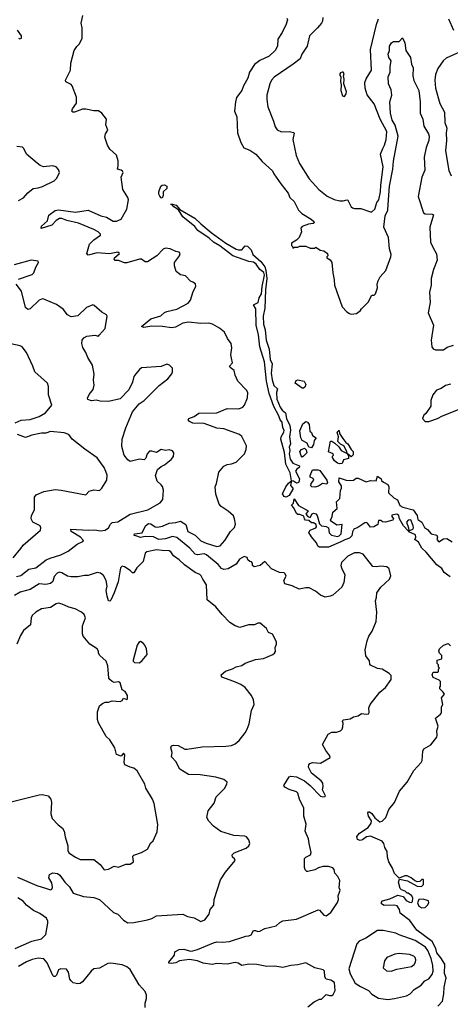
# Model space of a CAD drawing. Extents: x 2086813 to 2278017, y 548126 to 753336.
# Tile 425 of 461: x 2210724 to 2214505, y 717484 to 726127. Entities that reach past the tile are written whole.
import ezdxf

# ---------------------------------------------------------------- set-up
doc = ezdxf.new("R2010")
doc.units = 0

msp = doc.modelspace()

# ---------------------------------------------------------------- linework, layer by layer
at = {"layer": '0CON10XD'}
for points in [[(2212245, 723822), (2212225, 723831.2), (2212178.7, 723878.7), (2212135, 723885.8), (2212097.4, 723917.4), (2212083.1, 723965), (2212082.5, 723995), (2212126.7, 724055), (2212132.5, 724075), (2212125, 724087.5), (2212095, 724091.2), (2212045, 724116.7), (2212005, 724120), (2211985, 724112.5), (2211927.3, 724052.7), (2211845, 724000), (2211825, 724002.5), (2211795, 724023.3), (2211775, 724023.3), (2211665, 723991.2), (2211645, 723991.2), (2211591.7, 724011.7), (2211563.6, 724013.6), (2211552.5, 724025), (2211557.5, 724035), (2211600, 724075), (2211585, 724087.5), (2211512.3, 724072.3), (2211405, 724080), (2211325, 724058.8), (2211314.2, 724075), (2211337.5, 724155), (2211375.4, 724194.6), (2211433.8, 724235), (2211432.5, 724245), (2211413.1, 724265), (2211375, 724286.4), (2211240.2, 724340.2), (2211136.7, 724365), (2211095, 724380.7), (2211075, 724380.5), (2211045, 724364.2), (2211005, 724323.6), (2210913.8, 724295), (2210915.7, 724315), (2210968.7, 724361.3), (2210978.6, 724411.4), (2211035, 724452.7), (2211065, 724457.3), (2211215, 724437.5), (2211325, 724454.7), (2211435.2, 724405.2), (2211485, 724392.6), (2211545, 724359.5), (2211575, 724358.1), (2211615.9, 724375), (2211663.6, 724465), (2211680, 724545), (2211673.3, 724565), (2211628.6, 724635), (2211615.8, 724744.2), (2211631.2, 724785), (2211627.5, 724797.5), (2211615, 724806.7), (2211583.3, 724815), (2211590, 724845), (2211589.3, 724889.3), (2211575, 724937.5), (2211515, 724990), (2211493.8, 725025), (2211471.2, 725095), (2211476.1, 725123.9), (2211497, 725157), (2211481.2, 725205), (2211486.7, 725255), (2211445.9, 725305.9), (2211416.1, 725326.1), (2211376.4, 725326.4), (2211305, 725342), (2211275, 725340), (2211205, 725314.2), (2211190, 725315), (2211183.3, 725325), (2211188.8, 725345), (2211223.8, 725395), (2211223, 725447), (2211185, 725547.5), (2211175, 725558.8), (2211130, 725580), (2211127.5, 725595), (2211170, 725685), (2211173.8, 725745), (2211202.5, 725855), (2211225, 725892.5), (2211250, 725915), (2211272.5, 725965), (2211273.3, 726055), (2211263.3, 726095), (2211278.8, 726165)], [(2213070.5, 726140.5), (2213076, 726125), (2213065, 726087.5), (2213029.2, 726015), (2212990.8, 725955), (2212987.8, 725895), (2212966.9, 725855), (2212913.4, 725806.6), (2212831.5, 725768.5), (2212785.3, 725734.7), (2212742.7, 725665), (2212726, 725614), (2212688.5, 725545), (2212675, 725505.8), (2212628.9, 725445), (2212617.8, 725405), (2212608.9, 725325), (2212629.4, 725275), (2212637.5, 725135), (2212665, 725050), (2212693.3, 725003.3), (2212745, 724982.5), (2212796.4, 724946.4), (2212851.7, 724881.7), (2212945, 724800), (2212956, 724775), (2213016.4, 724686.4), (2213080, 724605), (2213096.2, 724565), (2213135, 724530), (2213171.2, 724455), (2213202, 724425), (2213284, 724375), (2213306.2, 724355), (2213310, 724345), (2213301.7, 724338.3), (2213258.8, 724331.2), (2213205, 724310), (2213193, 724297), (2213197.5, 724265), (2213177.5, 724215), (2213155, 724192.5), (2213110, 724165), (2213110, 724145), (2213120, 724135), (2213121.7, 724121.7), (2213135, 724130), (2213165, 724130), (2213185, 724140), (2213235, 724137.5), (2213275, 724120), (2213315, 724120), (2213325, 724130), (2213363, 724103), (2213395, 724097.5), (2213427.5, 724075), (2213430, 724055), (2213420, 724045), (2213420, 724035), (2213449.3, 724019.3), (2213464.1, 723994.1), (2213472.5, 723905), (2213486.4, 723843.6), (2213487.5, 723795), (2213556.7, 723605), (2213595, 723562.5), (2213618.3, 723548.3), (2213635, 723542.5), (2213681.7, 723548.3), (2213716.4, 723573.6), (2213725, 723590), (2213783, 723647), (2213815, 723710), (2213835, 723710), (2213848.3, 723721.7), (2213866.1, 723773.9), (2213861.2, 723805), (2213870.8, 723835), (2213889.4, 723870.6), (2213937.5, 723925), (2213982.9, 724045), (2213985.3, 724065), (2213970, 724115), (2213962.7, 724215), (2213921, 724305), (2213932.5, 724405), (2213956, 724455), (2213959.8, 724505), (2213969.5, 724665), (2214001.4, 724815), (2214004.8, 724885.2), (2214047.2, 725105), (2214021.3, 725201.3), (2213994.7, 725245), (2213978.5, 725305), (2213973.1, 725406.9), (2213992.5, 725465), (2213985, 725510), (2213963.3, 725565), (2213960, 725625), (2213976.7, 725665), (2213976.7, 725715), (2213986, 725765), (2213964.2, 725795), (2213959.2, 725825), (2213970, 725855), (2213972, 725895), (2213988.8, 725925), (2214005, 725935.8), (2214054.5, 725935.5), (2214085, 725966.2), (2214106.2, 725925), (2214114, 725855), (2214155.7, 725795), (2214165, 725737.5), (2214177.5, 725705), (2214175.8, 725635), (2214183, 725593), (2214228.5, 725505), (2214241.2, 725405), (2214240, 725305), (2214263.5, 725255), (2214272.6, 725192.6), (2214314, 725125), (2214319.2, 725105), (2214316.9, 725065), (2214293.1, 725005), (2214275, 724920), (2214280, 724805), (2214255.7, 724745), (2214223.6, 724575), (2214270.6, 724430.6), (2214285, 724422.5), (2214345, 724420.6), (2214355.8, 724415), (2214324.5, 724305), (2214330.5, 724175), (2214351.2, 724128.8)], [(2213386.5, 726145), (2213382.1, 726115), (2213372.4, 726097.6), (2213338.6, 726055), (2213267.5, 725985), (2213246.6, 725893.4), (2213200.8, 725825), (2213185.5, 725784.5), (2213124.2, 725735), (2212957.9, 725622.1), (2212934.4, 725595), (2212920.5, 725565), (2212894.5, 725465), (2212894.4, 725425), (2212902.8, 725362.8), (2212952.9, 725235), (2212965.6, 725185.6), (2212985, 725160), (2213021.7, 725141.7), (2213094, 725146), (2213127.3, 725137.3), (2213135, 725130), (2213122, 725075), (2213150.8, 724935), (2213182, 724865), (2213265, 724730), (2213350, 724635), (2213425, 724578.6), (2213485, 724547.1), (2213535, 724535.8), (2213565, 724536), (2213595, 724546), (2213605, 724542), (2213634.4, 724485), (2213646.7, 724475), (2213665, 724469.4), (2213718.7, 724468.7), (2213805, 724438.8), (2213815, 724438.8), (2213841.4, 724465), (2213858.3, 724521.7), (2213876.9, 724545), (2213891.8, 724615), (2213893.4, 724675), (2213914.2, 724835), (2213891.4, 724945), (2213912.2, 724995), (2213927.6, 725025), (2213941.6, 725075), (2213946.1, 725145), (2213889.7, 725255), (2213835, 725388.6), (2213775, 725466.7), (2213756.7, 725525), (2213753.6, 725575), (2213765, 725608.9), (2213811.8, 725685), (2213804.6, 725865), (2213855.9, 726084.1), (2213874.6, 726135)], [(2214488.5, 726135), (2214533.4, 726033.4)], [(2210713.3, 725965), (2210725, 725958.8), (2210740, 725965), (2210740, 725985), (2210705, 726036.2)], [(2214585, 725842.1), (2214469.6, 725790.4), (2214441.4, 725765), (2214395, 725698.8), (2214374.7, 725645.3), (2214367.9, 725595), (2214373.3, 725525), (2214412.5, 725392.5), (2214454.4, 725314.4), (2214456.7, 725225), (2214473.6, 725175), (2214468.8, 725135), (2214472.1, 725065), (2214462.5, 724975), (2214491.7, 724801.7), (2214510.9, 724755)], [(2213575, 725453.3), (2213591.2, 725475), (2213594, 725495), (2213570, 725565), (2213573.3, 725605), (2213567.5, 725635), (2213572.5, 725655), (2213565, 725667.5), (2213555, 725667.5), (2213540.7, 725659.3), (2213532.5, 725645), (2213542.5, 725625), (2213540, 725585), (2213547.5, 725555), (2213543.6, 725506.4), (2213557.5, 725457.5), (2213575, 725453.3)], [(2210715, 724539.2), (2210757.3, 724562.7), (2210795, 724606.7), (2210842.5, 724645), (2210885, 724650), (2210925, 724663.3), (2211026.9, 724713.1), (2211048.8, 724735), (2211073.3, 724785), (2211065, 724812.5), (2211043.9, 724833.9), (2211013.9, 724843.9), (2210933.8, 724836.2), (2210905, 724846.2), (2210877.1, 724867.1), (2210783.3, 724945), (2210761.2, 724995), (2210748.8, 725008.8), (2210700, 725015)], [(2211975, 724560), (2211965, 724562.5), (2211955, 724576.7), (2211946.2, 724595), (2211946.7, 724615), (2211962.5, 724665), (2211975, 724673.3), (2211996, 724676), (2212016.1, 724666.1), (2212016.7, 724645), (2211983, 724617), (2211983.3, 724585), (2211975, 724560)], [(2213155, 722057.5), (2213126.7, 722076.7), (2213110, 722080), (2213098.6, 722148.6), (2213062.1, 722225), (2213048.8, 722328.8), (2213015.7, 722445), (2213020.6, 722465), (2213043.8, 722505), (2213046.2, 722525), (2213033.3, 722545), (2213028, 722595), (2213010, 722615), (2212999.1, 722649.1), (2212955, 722731.2), (2212915, 722846.7), (2212891.2, 722955), (2212873.3, 723123.2), (2212831.8, 723255), (2212819.3, 723359.3), (2212799.5, 723445), (2212797.3, 723587.3), (2212776.7, 723625), (2212805, 723637.5), (2212818, 723645), (2212827.5, 723685), (2212848.2, 723721.8), (2212852.5, 723785), (2212873.1, 723885), (2212867.9, 723907.9), (2212833, 723933), (2212800, 723980), (2212777.8, 723997.8), (2212735, 724002.9), (2212595, 724053.1), (2212482.1, 724142.1), (2212425, 724174.2), (2212388.6, 724208.6), (2212289.2, 724275), (2212261.4, 724311.4), (2212156, 724395), (2212117, 724457), (2212077.5, 724485), (2212063, 724503), (2212052.5, 724505), (2212055, 724510), (2212098.3, 724498.3), (2212131.2, 724461.2), (2212262.5, 724385), (2212314.1, 724334.1), (2212405, 724260), (2212534.2, 724164.2), (2212625, 724113.8), (2212645, 724106.7), (2212675, 724107.5), (2212705, 724142.5), (2212725, 724137.5), (2212755.7, 724105.7), (2212770, 724065), (2212842.5, 724005), (2212875, 723958.8), (2212885, 723927.5), (2212892.9, 723855), (2212881.9, 723755), (2212876.7, 723595), (2212861.4, 723525), (2212865.8, 723455), (2212878.6, 723405), (2212887.1, 723315), (2212915.5, 723235), (2212922.5, 723145), (2212942, 723105), (2212931.1, 723025), (2212939.4, 722965), (2212954.5, 722914.5), (2212986.2, 722885), (2212978, 722855), (2212982.9, 722795), (2213010.8, 722725), (2213027.8, 722697.8), (2213056.7, 722675), (2213067.5, 722625), (2213095.6, 722565), (2213102.5, 722525), (2213091.9, 722465), (2213101.2, 722405), (2213091.2, 722375), (2213095.8, 722345), (2213090.8, 722315), (2213099.7, 722269.7), (2213123.2, 722233.2), (2213181.7, 722211.7), (2213177.5, 722195), (2213157.5, 722182.5), (2213146, 722165), (2213180, 722095), (2213173.6, 722066.4), (2213165, 722060), (2213155, 722057.5)], [(2214351.2, 724128.8), (2214382.3, 724072.3), (2214390, 724015), (2214356.4, 723935), (2214337, 723855), (2214335.6, 723795), (2214323.3, 723735), (2214328.4, 723645), (2214310.4, 723555), (2214357.7, 723445), (2214336.7, 723315), (2214342.5, 723255), (2214355, 723236.7), (2214375, 723230), (2214445, 723228.8), (2214477.5, 723252.5), (2214531.7, 723268.3)], [(2210715, 723850), (2210835, 723888.9), (2210848.5, 723905), (2210865.6, 723955), (2210888.6, 723995), (2210885, 724008), (2210825.8, 724015.8), (2210675.8, 723974.2)], [(2210695, 721237.7), (2210735, 721246.4), (2210805, 721303.1), (2210865, 721314.5), (2210955.6, 721384.4), (2210990.3, 721399.7), (2211085, 721430.5), (2211148.9, 721461.1), (2211227.6, 721522.4), (2211278.6, 721545), (2211284.3, 721555), (2211257.8, 721585), (2211175, 721634.2), (2211174.5, 721655.5), (2211325, 721645.4), (2211385, 721648.8), (2211435, 721640.6), (2211475, 721646.7), (2211504.4, 721665), (2211520.6, 721699.4), (2211535, 721712.5), (2211585, 721717.5), (2211695, 721786.1), (2211848.8, 721825), (2211956.7, 721885), (2211980, 721915), (2211985.8, 721995.8), (2211977.7, 722027.7), (2211966.7, 722045), (2211930, 722075), (2211916.2, 722125), (2211932.7, 722177.3), (2211965, 722203.3), (2211995, 722218), (2212053.3, 722265), (2212075, 722292.5), (2212076.7, 722325), (2212065, 722342.5), (2212035, 722350), (2212005, 722343.8), (2211965, 722352.5), (2211925, 722326.2), (2211885, 722339.4), (2211865, 722338.6), (2211842.9, 722315), (2211831.7, 722278.3), (2211817.1, 722262.9), (2211775, 722268), (2211695, 722250), (2211675, 722263.3), (2211642.5, 722305), (2211621.5, 722381.5), (2211623.6, 722445), (2211654.6, 722545.4), (2211713.8, 722685), (2211774.3, 722755.7), (2211816.8, 722783.2), (2211947.5, 722915), (2212023.3, 722975), (2212060.7, 723019.3), (2212066.7, 723035), (2212066.4, 723066.4), (2212040, 723095), (2212015, 723102.5), (2211965, 723082.5), (2211795, 723070), (2211775, 723057.5), (2211745, 723016.7), (2211726.7, 722995), (2211713.3, 722945), (2211682.3, 722877.7), (2211605, 722797.5), (2211505, 722776.2), (2211429.3, 722779.3), (2211395, 722786.7), (2211355, 722782), (2211322, 722792), (2211320, 722805), (2211334.5, 722835.5), (2211369.2, 722880.8), (2211377.7, 722917.7), (2211371.2, 722965), (2211378.8, 723015), (2211363.3, 723095), (2211321.7, 723161.7), (2211305.9, 723205.9), (2211278.3, 723248.3), (2211271.2, 723285), (2211273.3, 723315), (2211287.5, 723335), (2211315, 723348.8), (2211385, 723356.2), (2211415, 723350), (2211423, 723357), (2211473.9, 723416.1), (2211492.5, 723525), (2211487.5, 723535), (2211445, 723560), (2211378.8, 723618.8), (2211365, 723623.3), (2211309.5, 723600.5), (2211235, 723526.7), (2211175, 723518.8), (2211145, 723536), (2211104.5, 723584.5), (2211047.8, 723627.8), (2210937.5, 723675), (2210924.2, 723675.8), (2210895, 723663.8), (2210815, 723587.5), (2210794.2, 723584.2), (2210775, 723600), (2210741.4, 723745), (2210694, 723805)], [(2213255, 717462.5), (2213310, 717505), (2213355, 717530), (2213375, 717530), (2213415, 717570), (2213445, 717560), (2213465, 717560), (2213475, 717570), (2213492.5, 717605), (2213487.5, 717675), (2213457, 717697), (2213413.6, 717703.6), (2213402.5, 717725), (2213400, 717775), (2213387, 717787), (2213314.1, 717804.1), (2213235, 717848), (2213165, 717831.5), (2213105, 717825.4), (2213035, 717805.5), (2212965, 717818.9), (2212895, 717814.5), (2212805, 717832.3), (2212735, 717837.1), (2212675, 717824.4), (2212640.8, 717845), (2212615, 717850.3), (2212545, 717836.8), (2212455, 717842.2), (2212415, 717834.5), (2212335, 717844.6), (2212285, 717864.1), (2212215, 717877.2), (2212127.5, 717865), (2212095, 717848.2), (2212055, 717840.5), (2212032.5, 717845), (2212033.3, 717855), (2212083.3, 717915), (2212087.5, 717945), (2212125.5, 717964.5), (2212165, 717968.2), (2212225, 717951.1), (2212245, 717953.3), (2212285.7, 717964.3), (2212425, 718024), (2212455, 718031.2), (2212505, 718028), (2212565, 718035.8), (2212708.3, 718081.7), (2212736.4, 718083.6), (2212756.4, 718093.6), (2212778.3, 718131.7), (2212795, 718132.5), (2212815, 718123.3), (2212833.9, 718126.1), (2212875, 718150), (2212977, 718173), (2213007, 718203), (2213035, 718217.5), (2213155, 718230), (2213345, 718313.3), (2213355, 718310), (2213395, 718266.2), (2213415, 718261.2), (2213455, 718290), (2213515, 718376.7), (2213524.3, 718405), (2213519.4, 718435), (2213530.8, 718469.2), (2213537.5, 718485), (2213527.5, 718505), (2213535, 718570), (2213518, 718605), (2213491.2, 718635), (2213485.9, 718665.9), (2213472.3, 718682.3), (2213435, 718694.2), (2213385, 718692.9), (2213348.3, 718681.7), (2213315, 718663.1), (2213255, 718648.8), (2213245, 718650), (2213230, 718665), (2213224, 718684), (2213225.9, 718764.1), (2213235, 718776), (2213276.7, 718795), (2213283.3, 718815), (2213264.1, 718894.1), (2213260.8, 718935), (2213230.6, 719005), (2213239.2, 719065), (2213220, 719135), (2213220, 719205), (2213180.4, 719285), (2213165.8, 719335.8), (2213155, 719350), (2213089.4, 719369.4), (2213051.2, 719391.2), (2213043.3, 719405), (2213089.3, 719480.7), (2213105, 719486.2), (2213155, 719480), (2213224.4, 719444.4), (2213275.5, 719405.5), (2213365, 719311.2), (2213385, 719303.8), (2213401.7, 719308.3), (2213410, 719315), (2213383.3, 719365), (2213388.8, 719395), (2213386, 719425), (2213371.2, 719445), (2213285, 719513.3), (2213260.8, 719565), (2213263.8, 719586.2), (2213272.5, 719597.5), (2213295, 719605.8), (2213365, 719601.4), (2213449.3, 719650.7), (2213447.5, 719665), (2213410.9, 719710.9), (2213382.5, 719765), (2213433.6, 719856.4), (2213465, 719871.2), (2213506.4, 719873.6), (2213540, 719885), (2213555, 719900), (2213561.7, 719918.3), (2213563, 719953), (2213557.5, 719965), (2213565, 719980), (2213625, 719990), (2213654.1, 720005.9), (2213695, 720016.7), (2213725, 720036.7), (2213765, 720031.2), (2213787.5, 720035), (2213793.3, 720045), (2213790, 720085), (2213801.2, 720115), (2213887.3, 720222.7), (2213936.7, 720265), (2213986.7, 720335), (2213985, 720370), (2213968.3, 720388.3), (2213905, 720426.7), (2213865, 720432.5), (2213805, 720460), (2213798.3, 720468.3), (2213795, 720500), (2213764.1, 720544.1), (2213757.5, 720595), (2213773.3, 720675), (2213790, 720715), (2213820, 720760), (2213852.5, 720845), (2213860, 720925), (2213846.7, 721025), (2213856.1, 721053.9), (2213858.8, 721095), (2213895, 721146.2), (2213970, 721215), (2213983.3, 721245), (2213966.7, 721305), (2213947.5, 721325), (2213895, 721331.2), (2213853.6, 721323.6), (2213825, 721326.7), (2213740.8, 721435), (2213706.9, 721446.9), (2213663.3, 721446.7), (2213605, 721416.9), (2213548.7, 721361.3), (2213544.4, 721335.6), (2213549.4, 721315), (2213577.5, 721255), (2213570.8, 721185), (2213551.2, 721145), (2213472.5, 721075), (2213450, 721065), (2213405, 721057.5), (2213363.9, 721073.9), (2213320.7, 721110.7), (2213265, 721140), (2213235, 721140), (2213177, 721127), (2213117.7, 721157.7), (2213052.5, 721175), (2213043.6, 721203.6), (2213063, 721243), (2213055, 721262.5), (2213045, 721270), (2213004.2, 721274.2), (2212935, 721306.7), (2212875, 721370), (2212835, 721336.7), (2212783.9, 721323.9), (2212767.5, 721335), (2212767, 721357), (2212758.3, 721368.3), (2212745, 721370), (2212727.5, 721385), (2212722.5, 721405), (2212695, 721414.3), (2212655, 721390.5), (2212623.8, 721346.2), (2212555, 721307.1), (2212515, 721299.4), (2212495, 721310), (2212465.3, 721345), (2212365, 721430), (2212345, 721436.6), (2212285, 721428.2), (2212265, 721434.2), (2212218.4, 721488.4), (2212105, 721582.7), (2212065, 721589.6), (2212005, 721568.4), (2211945, 721562.9), (2211898.5, 721588.5), (2211825, 721590), (2211785, 721582.7), (2211745, 721596.2), (2211728.3, 721598.3), (2211731.4, 721615), (2211798.8, 721621.2), (2211827.9, 721685), (2211855, 721703.5), (2211875, 721702.8), (2211915, 721674.3), (2211935, 721671.4), (2211979.3, 721680.7), (2212035, 721706.2), (2212095, 721713.1), (2212135, 721724.6), (2212182.5, 721695), (2212200, 721635), (2212265, 721601.8), (2212313.4, 721553.4), (2212360.8, 721530.8), (2212455, 721502.2), (2212485, 721509.1), (2212524.5, 721555), (2212575.2, 721634.8), (2212609.8, 721670.2), (2212617.9, 721697.9), (2212611.4, 721745), (2212600.3, 721770.3), (2212555, 721813.8), (2212494.2, 721854.2), (2212474.2, 721874.2), (2212447, 721963), (2212440, 722025), (2212453.3, 722055), (2212471.2, 722155), (2212515, 722206.7), (2212545, 722223.3), (2212585, 722228), (2212625, 722242), (2212698, 722315), (2212713.8, 722355), (2212714, 722385), (2212675, 722466.7), (2212655, 722486.2), (2212517.5, 722535), (2212455, 722542.5), (2212345, 722581.2), (2212245, 722585.6), (2212215, 722599.2), (2212203.8, 722615), (2212210, 722625), (2212255, 722644.2), (2212295.8, 722674.2), (2212455, 722675.5), (2212545, 722713.1), (2212649.3, 722710.7), (2212683.6, 722726.4), (2212698.3, 722741.7), (2212723, 722807), (2212726, 722855), (2212715.6, 722875.6), (2212638.6, 722955), (2212617.1, 723005), (2212608.2, 723048.2), (2212571.2, 723075), (2212566.7, 723085), (2212593.8, 723115), (2212583.8, 723155), (2212578, 723185), (2212587.5, 723245), (2212582, 723285), (2212547.9, 723327.9), (2212522, 723385), (2212479.8, 723419.8), (2212415.5, 723455.5), (2212385, 723462.9), (2212315, 723460.5), (2212205, 723472.8), (2212157.7, 723462.3), (2212091, 723429), (2212057.6, 723422.4), (2211977, 723433), (2211885, 723436), (2211815, 723425.7), (2211793.5, 723433.5), (2211875, 723500.5), (2211962.7, 723527.3), (2211994.2, 723555.8), (2212015, 723566), (2212103.8, 723585), (2212203, 723637), (2212224.4, 723665.6), (2212247.9, 723742.1), (2212272, 723785), (2212267.9, 723807.9), (2212245, 723822)], [(2210685, 722587.1), (2210738.3, 722611.7), (2210815, 722618.5), (2210895, 722643.1), (2210951.4, 722675), (2211006.1, 722743.9), (2210976, 722835), (2210975.8, 722905.8), (2210968, 722935), (2210858, 723035), (2210840.8, 723085), (2210784.2, 723204.2), (2210745, 723254), (2210728.8, 723265), (2210645, 723280.8)], [(2213215, 722892.5), (2213205, 722893.3), (2213142.5, 722935), (2213151.7, 722958.3), (2213165, 722966.2), (2213223, 722953), (2213236.7, 722925), (2213228.3, 722901.7), (2213215, 722892.5)], [(2214505, 722928.6), (2214463.3, 722915), (2214425, 722890), (2214383.9, 722876.1), (2214352.5, 722835), (2214332.5, 722785), (2214332.5, 722735), (2214289.3, 722670.7), (2214272.5, 722655), (2214260, 722625), (2214285, 722600), (2214315, 722600), (2214393.3, 722626.7), (2214435, 722650), (2214665, 722740)], [(2213285, 722367.5), (2213263.6, 722373.6), (2213249.3, 722409.3), (2213204.2, 722434.2), (2213192, 722455), (2213183, 722517), (2213211.2, 722578.8), (2213235, 722598.8), (2213250, 722595), (2213265, 722572.5), (2213270, 722515), (2213285, 722503.3), (2213296.2, 722476.2), (2213326.4, 722456.4), (2213308, 722432), (2213302.3, 722397.7), (2213285, 722367.5)], [(2210666, 721404), (2210735, 721484.2), (2210754.7, 721515.3), (2210906.2, 721645), (2210910, 721665), (2210902.5, 721685), (2210840, 721715), (2210824, 721745), (2210828, 721775), (2210854, 721825), (2210854.2, 721935), (2210868, 721955), (2210935, 721986.2), (2211035, 722001.5), (2211087.8, 721997.8), (2211305, 721956.7), (2211335, 721988.8), (2211375, 722000.8), (2211425, 721994.2), (2211445.6, 722014.4), (2211488, 722085), (2211492.3, 722127.7), (2211481.7, 722161.7), (2211465, 722196), (2211405, 722280.8), (2211297, 722357), (2211184.5, 722444.5), (2211156.9, 722485), (2211115, 722500), (2210995, 722513.3), (2210955, 722498.5), (2210915, 722498.5), (2210830.3, 722479.7), (2210775, 722459.5), (2210705, 722485.8)], [(2213635, 722290), (2213600, 722320), (2213597.5, 722335), (2213570, 722385), (2213540.7, 722400.7), (2213517.5, 722425), (2213522.5, 722465), (2213510, 722505), (2213525, 722520), (2213530, 722520), (2213533, 722493), (2213560.8, 722450.8), (2213586, 722416), (2213605, 722402.5), (2213633.9, 722353.9), (2213652.5, 722335), (2213651.7, 722308.3), (2213635, 722290)], [(2213535, 722227.5), (2213515, 722233.3), (2213487.5, 722255), (2213470, 722285), (2213470, 722295), (2213480, 722305), (2213477.5, 722315), (2213433.9, 722333.9), (2213453.9, 722426.1), (2213465.9, 722425.9), (2213490, 722410), (2213526.4, 722376.4), (2213547.5, 722345), (2213600, 722320), (2213610, 722295), (2213610, 722275), (2213567, 722263), (2213555, 722230), (2213535, 722227.5)], [(2213205, 722287.5), (2213195, 722297.5), (2213182.5, 722335), (2213197.5, 722355), (2213225, 722366.7), (2213240, 722350), (2213244, 722325), (2213215, 722294), (2213205, 722287.5)], [(2213315, 722022.9), (2213290, 722025), (2213280, 722035), (2213283.9, 722056.1), (2213307.5, 722085), (2213299.3, 722099.3), (2213275, 722110), (2213273.3, 722125), (2213293.9, 722176.1), (2213345, 722176.2), (2213358.1, 722168.1), (2213420, 722085), (2213425.9, 722064.1), (2213419.3, 722050.7), (2213383.9, 722056.1), (2213347.9, 722032.1), (2213315, 722022.9)], [(2213065, 721934.2), (2213045, 721941.2), (2213030.8, 721965), (2213059.4, 722025), (2213085, 722058.8), (2213110, 722080), (2213103, 722037), (2213122.5, 722015), (2213121.2, 722005), (2213090.5, 721949.5), (2213065, 721934.2)], [(2214504.8, 721234.8), (2214451.9, 721275), (2214429.6, 721309.6), (2214385, 721341.1), (2214293.4, 721453.4), (2214255, 721487.1), (2214225, 721540), (2214193.3, 721565), (2214203.3, 721585), (2214200, 721605), (2214141.7, 721631.7), (2214140, 721640), (2214175.8, 721654.2), (2214181.2, 721665), (2214178.8, 721685), (2214156.7, 721736.7), (2214135, 721733.3), (2214120, 721715), (2214138.8, 721665), (2214140, 721640), (2214135, 721640), (2214094.3, 721684.3), (2214060, 721745), (2214053.3, 721775), (2214035, 721785.8), (2213992.5, 721777.5), (2213990, 721765), (2214006.7, 721746.7), (2214000, 721735), (2213935, 721716.7), (2213908.3, 721718.3), (2213895, 721730), (2213875, 721730), (2213867.5, 721695), (2213833.8, 721673.8), (2213803, 721673), (2213776.4, 721706.4), (2213765, 721712.5), (2213755, 721710), (2213692, 721668), (2213657.5, 721655), (2213645, 721630), (2213638.8, 721595), (2213618.8, 721575), (2213577.7, 721562.3), (2213545, 721542), (2213435, 721496.9), (2213355, 721497.5), (2213342.9, 721505), (2213330, 721535), (2213285, 721586), (2213262.5, 721625), (2213274.2, 721645.8), (2213323.8, 721665), (2213329.2, 721675), (2213326.2, 721695), (2213305, 721708.8), (2213285, 721710), (2213261.7, 721731.7), (2213233.8, 721733.8), (2213223.3, 721745), (2213218.3, 721768.3), (2213185, 721783.8), (2213165, 721784), (2213155, 721793.3), (2213132.2, 721842.2), (2213110, 721865), (2213127.7, 721882.3), (2213135, 721920), (2213173.2, 721863.2), (2213257.5, 721815), (2213237.5, 721785), (2213252.5, 721765), (2213275, 721756.7), (2213291.9, 721788.1), (2213305, 721794.3), (2213325, 721790.6), (2213335, 721773.3), (2213355, 721700), (2213375, 721684), (2213415, 721677.5), (2213435, 721667.5), (2213442.3, 721622.3), (2213460.5, 721600.5), (2213515, 721590), (2213528.8, 721595), (2213545.7, 721615), (2213556.7, 721696.7), (2213508.3, 721688.3), (2213460.7, 721720.7), (2213453.3, 721735), (2213467.5, 721765), (2213472.5, 721805), (2213510, 721835), (2213506.7, 721895), (2213536.1, 721923.9), (2213540, 721995), (2213550, 722015), (2213550, 722035), (2213525, 722070), (2213530, 722105), (2213590, 722085), (2213625, 722082), (2213655, 722083.8), (2213678.3, 722101.7), (2213695, 722102.5), (2213765, 722071.2), (2213805, 722082.5), (2213855, 722080), (2213865, 722120), (2213896.4, 722096.4), (2213901.7, 722081.7), (2213917, 722067), (2213955, 722047.5), (2213963.8, 722025), (2213963, 721973), (2214009.7, 721929.7), (2214042.3, 721912.3), (2214063, 721863), (2214088.6, 721848.6), (2214180, 721825), (2214212.5, 721775), (2214219.3, 721739.3), (2214255, 721716.2), (2214279.3, 721669.3), (2214305, 721652.5), (2214337.5, 721615), (2214385, 721602.5), (2214392.5, 721585), (2214387.5, 721565), (2214405, 721542.5), (2214445, 721570), (2214475, 721572.5), (2214522.3, 721542.3)], [(2212492.5, 720375), (2212532, 720408), (2212591.7, 720428.3), (2212623.4, 720446.6), (2212675, 720459.2), (2212705, 720478.8), (2212795, 720509.2), (2212865, 720518), (2212947.5, 720555), (2212962.5, 720565), (2212969.3, 720580.7), (2212966.7, 720615), (2212980, 720645), (2212980, 720665), (2212945, 720732.5), (2212908.3, 720748.3), (2212891.2, 720781.2), (2212835, 720828), (2212815, 720828), (2212785, 720813.8), (2212734.1, 720815.9), (2212657.3, 720792.7), (2212615, 720806.9), (2212569.2, 720835), (2212500.8, 720905), (2212445, 720973.8), (2212371.4, 721035), (2212364.6, 721164.6), (2212331.1, 721215), (2212318.6, 721245), (2212305, 721257.8), (2212265, 721274.5), (2212171.1, 721341.1), (2212124, 721385), (2212075, 721419.2), (2212050, 721455), (2212035, 721465.8), (2211975, 721465.9), (2211925, 721474.1), (2211841.2, 721455), (2211826.9, 721443.1), (2211808.2, 721371.8), (2211754, 721315), (2211725, 721270), (2211715, 721270), (2211692.9, 721292.9), (2211643.9, 721323.9), (2211625, 721328.8), (2211608, 721315), (2211587.9, 721192.1), (2211552.5, 721095), (2211525, 721031.2), (2211515, 721021.2), (2211505, 721026.2), (2211491.8, 721065), (2211483.9, 721115), (2211490.9, 721155), (2211482.9, 721205), (2211458.7, 721248.7), (2211435, 721268.6), (2211404.1, 721274.1), (2211325, 721248), (2211292.3, 721247.7), (2211234.5, 721235.5), (2211175.3, 721234.7), (2211145, 721240.7), (2211095, 721271), (2211075, 721275.7), (2211053, 721267), (2211028.3, 721238.3), (2211013.7, 721196.3), (2210995, 721178.4), (2210955, 721169.8), (2210894, 721175), (2210815, 721124.6), (2210727.9, 721102.1), (2210678.5, 721071.5)], [(2210649.5, 719260.5), (2210895, 719323.3), (2210925, 719326), (2210975, 719313.3), (2210996.7, 719285), (2211004, 719255), (2210998, 719155), (2211008.8, 719115), (2211060.5, 719060.5), (2211100.5, 719030.5), (2211114.1, 719004.1), (2211124.1, 718954.1), (2211148, 718875), (2211146, 718835), (2211155, 718813.8), (2211213.3, 718775), (2211253.9, 718756.1), (2211375.4, 718755.4), (2211431.7, 718711.7), (2211465, 718664.2), (2211505, 718670.6), (2211555, 718696.2), (2211593, 718687), (2211655, 718712.5), (2211695, 718712.5), (2211722.5, 718735), (2211717, 718783), (2211725, 718792.5), (2211792.5, 718815), (2211847.5, 718845), (2211875, 718900), (2211895, 718920), (2211931.7, 718998.3), (2211937, 719063), (2211906.2, 719245), (2211888.8, 719285), (2211830.5, 719380.5), (2211822, 719415), (2211755, 719533.8), (2211725, 719558), (2211694.2, 719564.2), (2211646.4, 719586.4), (2211640, 719605), (2211646.2, 719675), (2211635, 719687.5), (2211615, 719662.5), (2211575, 719677.5), (2211560, 719735), (2211516, 719805), (2211483.7, 719833.7), (2211415.7, 719955), (2211407.1, 719985), (2211407.7, 720052.3), (2211426, 720105), (2211450, 720125), (2211475, 720135.8), (2211505, 720136), (2211536.4, 720146.4), (2211605, 720142.5), (2211625, 720150), (2211635, 720170), (2211665, 720160), (2211670, 720165), (2211670, 720195), (2211649.3, 720229.3), (2211623.3, 720245), (2211606.4, 720306.4), (2211593, 720313), (2211555, 720310), (2211535, 720316.7), (2211514.2, 720334.2), (2211508, 720348), (2211498.6, 720455), (2211482, 720495), (2211426.7, 720545), (2211416.7, 720565), (2211416.2, 720585), (2211405, 720603.3), (2211340, 720645), (2211282.2, 720715), (2211275.6, 720735), (2211275.6, 720805), (2211300.8, 720875), (2211291.2, 720905), (2211266.6, 720926.6), (2211210, 720955), (2211155, 720970), (2211097.1, 720997.1), (2211065, 721006.2), (2211045, 721000), (2210993.4, 720966.6), (2210915, 720955.6), (2210865, 720927.1), (2210832.8, 720897.2), (2210824.4, 720875), (2210820, 720815), (2210757.5, 720765), (2210730.2, 720719.8), (2210700, 720645)], [(2211775, 720482.5), (2211799.3, 720500.7), (2211842.5, 720555), (2211836.7, 720605), (2211822.5, 720635), (2211807.5, 720655), (2211785, 720667.5), (2211770.7, 720659.3), (2211756.7, 720635), (2211720, 720505), (2211720, 720495), (2211733, 720483), (2211775, 720482.5)], [(2214385, 719830), (2214390, 719845), (2214386.7, 719885), (2214396.7, 719925), (2214373.3, 719995), (2214419.3, 720030.7), (2214427, 720043), (2214427.5, 720095), (2214440, 720115), (2214427.5, 720175), (2214452.5, 720205), (2214443.3, 720225), (2214413, 720253), (2214413, 720267), (2214420, 720275), (2214418.3, 720318.3), (2214408.3, 720328.3), (2214355, 720352.5), (2214346.7, 720375), (2214355, 720400), (2214395, 720400), (2214400, 720405), (2214400, 720425), (2214410, 720435), (2214400, 720445), (2214400, 720465), (2214390, 720475), (2214390, 720505), (2214430, 720515), (2214430, 720545), (2214410, 720565), (2214402.5, 720585), (2214410, 720605), (2214445, 720637.5), (2214485, 720650), (2214505, 720630)], [(2210705, 718600.5), (2210875, 718526.7), (2210960.6, 718500.6), (2210995, 718490), (2211005.9, 718494.1), (2211012, 718508), (2211005, 718551.2), (2210980, 718595), (2210986, 718624), (2211015, 718638), (2211055, 718632.2), (2211076.7, 718616.7), (2211119.5, 718555), (2211162.9, 718515), (2211195, 718460.8), (2211285, 718430), (2211375, 718420.9), (2211425, 718403.5), (2211549.1, 718289.1), (2211585.8, 718275), (2211635, 718222.5), (2211675, 718199.2), (2211725, 718200.8), (2211845, 718224), (2211885, 718235.8), (2211925, 718261.1), (2212155, 718273.8), (2212197.5, 718255), (2212255, 718242.9), (2212315, 718209.4), (2212349.2, 718225), (2212386.9, 718275), (2212396, 718315), (2212428.9, 718355), (2212432.9, 718405), (2212487.1, 718575), (2212530.8, 718645), (2212615.8, 718745), (2212610.3, 718760.3), (2212593.3, 718775), (2212590, 718795), (2212607.6, 718812.4), (2212713.8, 718855), (2212736, 718875), (2212746, 718895), (2212735, 718927.5), (2212715, 718952.5), (2212700.7, 718960.7), (2212605, 718966), (2212491.2, 719001.2), (2212426.1, 719046.1), (2212385, 719092.5), (2212366.7, 719125), (2212379.3, 719180.7), (2212430.7, 719249.3), (2212448.8, 719305), (2212522.3, 719377.7), (2212543.3, 719415), (2212546.7, 719435), (2212517.3, 719457.3), (2212445, 719478.6), (2212307.3, 719497.3), (2212205, 719500), (2212128.8, 719548.8), (2212094.3, 719614.3), (2212058, 719655), (2212064, 719695), (2212050, 719735), (2212058, 719752), (2212075, 719757.1), (2212114.2, 719754.2), (2212174.1, 719724.1), (2212195, 719722), (2212325.9, 719744.1), (2212535, 719748.5), (2212583.7, 719756.3), (2212615, 719770.6), (2212650.3, 719799.7), (2212705, 719866.2), (2212722.4, 719897.6), (2212738.5, 719945), (2212757.9, 720062.1), (2212781.4, 720115), (2212777.1, 720155), (2212760, 720195), (2212704.4, 720264.4), (2212665, 720292), (2212605, 720318.8), (2212500, 720355), (2212492.5, 720375)], [(2214395, 717466.7), (2214435, 717510), (2214447.8, 717575), (2214450.6, 717635), (2214468.1, 717715), (2214452.9, 717755), (2214456.4, 717835), (2214421.2, 717891.2), (2214386.4, 717935), (2214377.6, 717975), (2214345.8, 718035.7), (2214210, 718135), (2214148.3, 718218.3), (2214063.3, 718285), (2214060, 718315), (2214038.1, 718348.1), (2214013, 718353), (2213925, 718351.1), (2213900.8, 718365), (2213900.3, 718379.7), (2213908.9, 718391.1), (2213975, 718408.5), (2214045, 718441.4), (2214091.2, 718431.2), (2214116.7, 718395), (2214145, 718380.8), (2214165, 718377.5), (2214173.6, 718386.4), (2214176.7, 718415), (2214166.4, 718436.4), (2214135, 718460), (2214125, 718460), (2214108.3, 718478.3), (2214075, 718490), (2214065, 718500), (2214048.8, 718555), (2214058.3, 718581.7), (2214127.7, 718567.7), (2214215, 718521.2), (2214251.7, 718518.3), (2214270, 718535), (2214270, 718575), (2214265, 718580), (2214255, 718580), (2214237, 718563), (2214215, 718560), (2214189.3, 718569.3), (2214160, 718595), (2214125, 718612.5), (2214105, 718610.8), (2214055, 718590), (2214015, 718633.3), (2213997.6, 718677.6), (2213964.5, 718735), (2213954, 718775), (2213950, 718825), (2213930.5, 718860.5), (2213921.2, 718895), (2213906.7, 718915), (2213805, 718958.6), (2213767.5, 718952.5), (2213735, 718926.9), (2213712.5, 718922.5), (2213690.7, 718930.7), (2213683, 718957), (2213708.8, 718985), (2213783.6, 719036.4), (2213808.8, 719075), (2213812.5, 719095), (2213786.2, 719135), (2213780, 719165), (2213785, 719172.5), (2213795, 719173.3), (2213815, 719158.8), (2213840.7, 719120.7), (2213885, 719086.2), (2213905, 719091.2), (2213940, 719125), (2213966.2, 719195), (2214015.8, 719254.2), (2214060, 719355), (2214125.5, 719434.5), (2214185, 719536.2), (2214247.5, 719605), (2214256.7, 719625), (2214263.6, 719706.4), (2214272.5, 719725), (2214335, 719762.5), (2214385, 719830)], [(2210685, 717973.3), (2210830.7, 718039.3), (2210915, 718058.9), (2210955, 718097.5), (2210972.5, 718195), (2210972, 718215), (2210960.3, 718240.3), (2210901.9, 718281.9), (2210845, 718306.1), (2210784.7, 718354.7), (2210755, 718390), (2210707.3, 718417.3)], [(2214255, 718330), (2214285, 718333.3), (2214305, 718353.3), (2214316.2, 718375), (2214313, 718393), (2214265, 718406.2), (2214227, 718403), (2214217.5, 718375), (2214227.5, 718345), (2214255, 718330)], [(2213955, 717527.1), (2214015, 717534.4), (2214121.3, 717558.7), (2214151.2, 717575), (2214188.8, 717615), (2214247.8, 717652.2), (2214279.8, 717690.2), (2214315, 717706.9), (2214345.4, 717745), (2214354.7, 717775.3), (2214352.4, 717825), (2214335.7, 717885), (2214306.2, 717955), (2214285.7, 717985.7), (2214194.8, 718044.8), (2214055, 718093.3), (2214025, 718109.1), (2213915, 718132.5), (2213865, 718131.2), (2213764.4, 718065.6), (2213705, 718037.1), (2213682.9, 718015), (2213613.3, 717795), (2213625, 717750), (2213669.5, 717669.5), (2213715, 717638.8), (2213785, 717606.2), (2213815, 717572), (2213875, 717537.5), (2213955, 717527.1)], [(2213985, 717774.3), (2214035, 717790.8), (2214165, 717816), (2214186.4, 717833.6), (2214198.6, 717855), (2214202.9, 717875), (2214195.7, 717895), (2214185, 717906.9), (2214145, 717920.5), (2214055, 717930), (2214017.5, 717925), (2213946.7, 717895), (2213925.8, 717865), (2213914.2, 717805), (2213945, 717778.6), (2213985, 717774.3)], [(2211826.7, 717455), (2211826.7, 717495), (2211836.7, 717535), (2211836.7, 717565), (2211826.7, 717595), (2211773.8, 717655), (2211695, 717788.1), (2211665, 717813.5), (2211625, 717830.4), (2211525.6, 717844.4), (2211498.1, 717841.9), (2211425, 717801.4), (2211375, 717794.2), (2211351.4, 717775), (2211275, 717680), (2211255, 717665.8), (2211235, 717662), (2211195, 717672.9), (2211175, 717688.8), (2211165.8, 717705), (2211154, 717765), (2211135, 717791.2), (2211085, 717795.7), (2211065, 717786), (2211048.3, 717738.3), (2211035, 717728), (2211025, 717728), (2211015, 717738), (2210965, 717847.1), (2210935, 717883.1), (2210885, 717890), (2210835, 717878.5), (2210785, 717857.8), (2210715, 717815.5)]]:
    msp.add_lwpolyline(points, dxfattribs=at)

doc.saveas('drawing.dxf')
